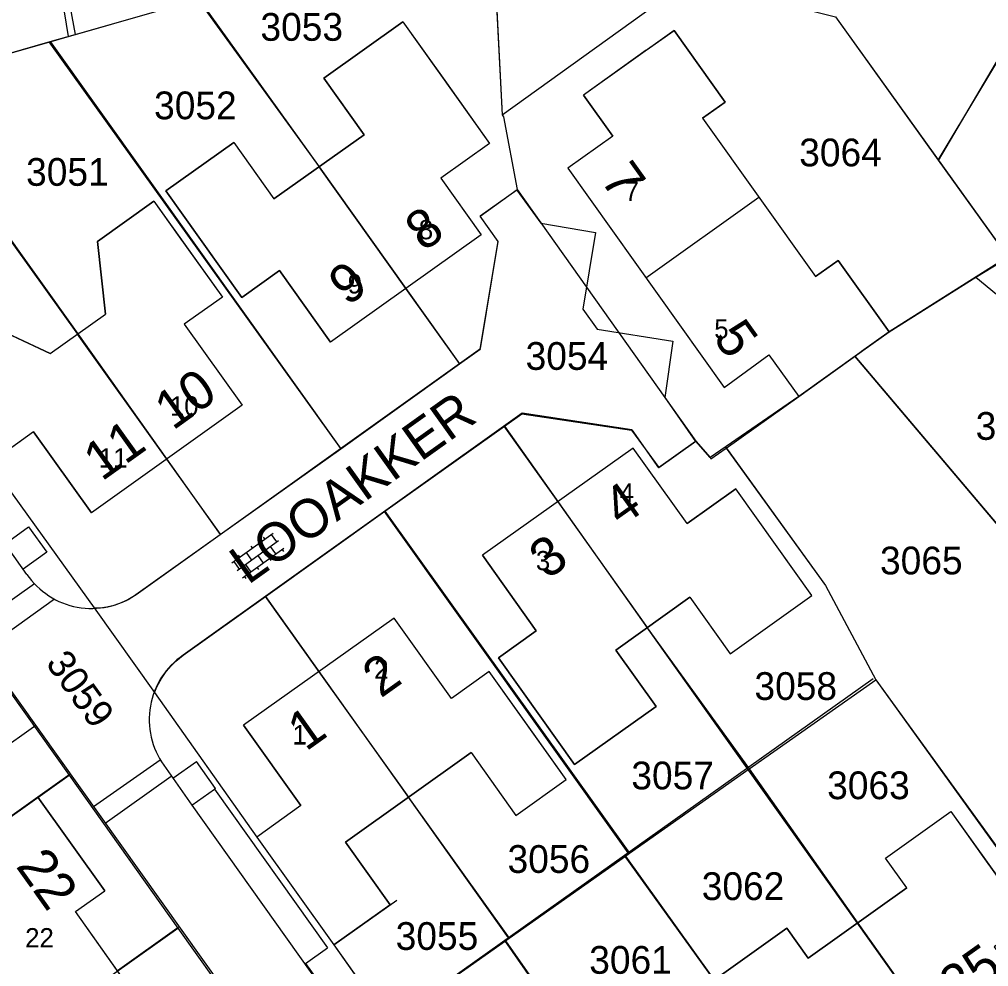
# Model space of a CAD drawing. Extents: x 148816 to 151297, y 399515 to 402500.
# Drawn here: x 150867.6 to 150930.4, y 400813.9 to 400875.3 of the extents above; entities that cross this region are included whole.
import ezdxf

# ---------------------------------------------------------------- set-up
doc = ezdxf.new("R2010")
doc.units = 0
for name, color, linetype in [('B01 Hoofdgebouw  [D] Norm', 7, 'Continuous'), ('B01 Hoofdgebouw  [T] Norm', 7, 'Continuous'), ('B01 hoofgebouw', 7, 'Continuous'), ('B07 Tussenmuur  [T] Norm', 7, 'Continuous'), ('G01 perceelsgrens', 7, 'Continuous'), ('S02 Open verharding  Norm', 7, 'Continuous'), ('T04 Haag heg  [D] Gem', 7, 'Continuous'), ('V00 Kant verharding algemeen  [T] Norm', 7, 'Continuous'), ('V00 Kant verharding algemeen secundair  [T] Gem', 7, 'Continuous'), ('Z01 perceelnummer', 7, 'Continuous'), ('Z02 huisnummer', 7, 'Continuous'), ('Z02 Huisnummer  [Tekst] Norm', 7, 'Continuous'), ('Z06 straatnaam', 7, 'Continuous')]:
    doc.layers.add(name, color=color, linetype=linetype)

msp = doc.modelspace()

# ---------------------------------------------------------------- linework, layer by layer
at = {"layer": 'B01 Hoofdgebouw  [D] Norm'}
for p, q in [((150892.614, 400857.892), (150886.989, 400865.779)), ((150908.17, 400858.58), (150915.497, 400863.804)), ((150877.121, 400846.829), (150871.323, 400854.928)), ((150902.466, 400844.063), (150908.266, 400835.91)), ((150886.977, 400833.039), (150892.776, 400824.893))]:
    msp.add_line(p, q, dxfattribs=at)
at = {"layer": 'B01 Hoofdgebouw  [T] Norm'}
for p, q in [((150892.424, 400875.179), (150887.294, 400871.523)), ((150892.424, 400875.179), (150898.042, 400867.294)), ((150909.997, 400874.618), (150904.128, 400870.433)), ((150913.312, 400869.97), (150909.997, 400874.618)), ((150887.294, 400871.523), (150889.905, 400867.858)), ((150906.028, 400867.769), (150904.128, 400870.433)), ((150911.846, 400868.924), (150913.312, 400869.97)), ((150911.846, 400868.924), (150919.163, 400858.665)), ((150889.905, 400867.858), (150884.065, 400863.696)), ((150906.028, 400867.769), (150903.105, 400865.684)), ((150881.454, 400867.361), (150877.057, 400864.227)), ((150881.454, 400867.361), (150884.065, 400863.696)), ((150898.042, 400867.294), (150894.88, 400865.039)), ((150903.105, 400865.684), (150913.237, 400851.477)), ((150894.88, 400865.039), (150897.495, 400861.373)), ((150877.057, 400864.227), (150881.99, 400857.305)), ((150876.267, 400863.551), (150872.623, 400860.945)), ((150876.267, 400863.551), (150880.718, 400857.33)), ((150897.495, 400861.373), (150887.735, 400854.412)), ((150872.623, 400860.945), (150873.134, 400856.224)), ((150920.629, 400859.711), (150919.163, 400858.665)), ((150923.938, 400855.071), (150920.629, 400859.711)), ((150881.99, 400857.305), (150884.433, 400859.046)), ((150884.433, 400859.046), (150887.735, 400854.412)), ((150880.718, 400857.33), (150878.254, 400855.567)), ((150869.556, 400853.665), (150873.134, 400856.224)), ((150869.556, 400853.665), (150865.254, 400855.675)), ((150878.254, 400855.567), (150882.006, 400850.326)), ((150923.938, 400855.071), (150918.077, 400850.891)), ((150913.237, 400851.477), (150916.152, 400853.579)), ((150916.152, 400853.579), (150918.077, 400850.891)), ((150882.006, 400850.326), (150872.236, 400843.332)), ((150868.473, 400848.59), (150865.645, 400846.567)), ((150868.473, 400848.59), (150872.236, 400843.332)), ((150907.354, 400847.54), (150897.579, 400840.586)), ((150910.839, 400842.642), (150907.354, 400847.54)), ((150910.839, 400842.642), (150914.01, 400844.898)), ((150918.932, 400837.974), (150914.01, 400844.898)), ((150901.067, 400835.68), (150897.579, 400840.586)), ((150913.635, 400834.207), (150918.932, 400837.974)), ((150911.016, 400837.866), (150906.226, 400834.439)), ((150911.016, 400837.866), (150913.635, 400834.207)), ((150891.854, 400836.511), (150882.1, 400829.569)), ((150895.563, 400831.297), (150891.854, 400836.511)), ((150898.622, 400833.942), (150901.067, 400835.68)), ((150906.226, 400834.439), (150908.845, 400830.78)), ((150903.547, 400827.014), (150898.622, 400833.942)), ((150898.024, 400833.047), (150895.563, 400831.297)), ((150903.008, 400826.038), (150898.024, 400833.047)), ((150908.845, 400830.78), (150903.547, 400827.014)), ((150885.81, 400824.36), (150882.1, 400829.569)), ((150896.846, 400827.791), (150888.702, 400821.987)), ((150896.846, 400827.791), (150899.748, 400823.72)), ((150899.748, 400823.72), (150903.008, 400826.038)), ((150861.691, 400819.866), (150868.759, 400824.898)), ((150868.759, 400824.898), (150873.094, 400818.832)), ((150885.81, 400824.36), (150882.962, 400822.317)), ((150923.715, 400820.955), (150927.949, 400823.974)), ((150927.949, 400823.974), (150933.035, 400816.842)), ((150882.962, 400822.317), (150887.948, 400815.32)), ((150888.702, 400821.987), (150891.604, 400817.916)), ((150925.097, 400819.017), (150923.715, 400820.955)), ((150871.194, 400817.481), (150873.094, 400818.832)), ((150925.097, 400819.017), (150918.697, 400814.453)), ((150891.604, 400817.916), (150887.948, 400815.32)), ((150876.655, 400809.799), (150871.194, 400817.481)), ((150917.308, 400816.4), (150913.083, 400813.386)), ((150918.697, 400814.453), (150917.308, 400816.4))]:
    msp.add_line(p, q, dxfattribs=at)
at = {"layer": 'B01 hoofgebouw'}
for points in [[(150879.089, 400861.376), (150877.057, 400864.227), (150881.454, 400867.361), (150884.065, 400863.696), (150889.905, 400867.858), (150887.294, 400871.523), (150892.424, 400875.179), (150895.141, 400871.366)], [(150908.199, 400873.335), (150909.997, 400874.618), (150913.312, 400869.97), (150911.846, 400868.924), (150919.163, 400858.665), (150920.629, 400859.711), (150923.938, 400855.071)], [(150908.199, 400873.335), (150904.128, 400870.433), (150906.028, 400867.769), (150903.105, 400865.684), (150913.237, 400851.477), (150916.152, 400853.579), (150918.077, 400850.891), (150922.147, 400853.794)], [(150895.141, 400871.366), (150898.042, 400867.294), (150894.88, 400865.039), (150897.495, 400861.373), (150887.735, 400854.412), (150884.433, 400859.046), (150881.99, 400857.305), (150879.089, 400861.376)], [(150865.254, 400855.675), (150869.556, 400853.665), (150873.134, 400856.224), (150872.623, 400860.945), (150876.267, 400863.551), (150877.809, 400861.396)], [(150877.809, 400861.396), (150880.718, 400857.33), (150878.254, 400855.567), (150882.006, 400850.326), (150872.236, 400843.332), (150868.473, 400848.59), (150865.645, 400846.567), (150861.212, 400852.785), (150865.277, 400855.691)], [(150923.938, 400855.071), (150922.147, 400853.794)], [(150916.906, 400840.823), (150914.01, 400844.898), (150910.839, 400842.642), (150907.354, 400847.54), (150897.579, 400840.586), (150901.067, 400835.68), (150898.622, 400833.942), (150901.519, 400829.867)], [(150918.932, 400837.974), (150916.906, 400840.823)], [(150901.519, 400829.867), (150903.547, 400827.014), (150908.845, 400830.78), (150906.226, 400834.439), (150911.016, 400837.866), (150913.635, 400834.207), (150918.932, 400837.974)], [(150900.921, 400828.973), (150898.024, 400833.047), (150895.563, 400831.297), (150891.854, 400836.511), (150882.1, 400829.569), (150885.81, 400824.36), (150882.962, 400822.317), (150887.948, 400815.32), (150892.024, 400818.214)], [(150903.008, 400826.038), (150900.921, 400828.973)], [(150891.604, 400817.916), (150888.702, 400821.987), (150896.846, 400827.791), (150899.748, 400823.72), (150903.008, 400826.038)], [(150885.472, 400784.903), (150888.41, 400780.777), (150888.213, 400779.634), (150889.484, 400779.413), (150889.663, 400780.456), (150896.804, 400785.528), (150892.477, 400791.603), (150890.587, 400790.257), (150885.121, 400797.935), (150887.011, 400799.281), (150878.555, 400811.15), (150876.655, 400809.799), (150871.194, 400817.481), (150873.094, 400818.832), (150868.759, 400824.898), (150861.691, 400819.866), (150860.644, 400820.024), (150860.45, 400818.983), (150861.496, 400818.825), (150864.403, 400814.758)], [(150915.256, 400810.34), (150913.083, 400813.386), (150917.308, 400816.4), (150918.697, 400814.453), (150925.097, 400819.017), (150923.715, 400820.955), (150927.949, 400823.974), (150930.132, 400820.912)], [(150930.132, 400820.912), (150933.035, 400816.842), (150930.749, 400815.19), (150932.924, 400812.181), (150930.84, 400810.675), (150930.407, 400811.282), (150924.259, 400806.898), (150924.687, 400806.298), (150922.606, 400804.823), (150920.422, 400807.884), (150918.159, 400806.27), (150915.256, 400810.34)]]:
    msp.add_lwpolyline(points, dxfattribs=at)
at = {"layer": 'B07 Tussenmuur  [T] Norm'}
msp.add_line((150927.332, 400809.09), (150921.887, 400816.729), dxfattribs=at)
at = {"layer": 'G01 perceelsgrens'}
for points in [[(150865.621, 400906.086), (150867.981, 400891.663), (150871.17, 400874.36)], [(150927.127, 400866.218), (150943.91, 400894.17)], [(150898.38, 400878.33), (150898.86, 400869.14)], [(150898.86, 400869.14), (150910.97, 400877.89)], [(150871.17, 400874.36), (150879.136, 400876.653)], [(150879.136, 400876.653), (150886.996, 400865.785), (150896.092, 400852.995)], [(150920.47, 400875.5), (150927.127, 400866.218)], [(150863.04, 400872.02), (150869.561, 400873.897)], [(150869.561, 400873.897), (150871.17, 400874.36)], [(150869.561, 400873.897), (150888.39, 400847.5)], [(150860.471, 400870.189), (150871.345, 400854.945), (150880.586, 400841.937)], [(150898.86, 400869.14), (150898.95, 400869.01), (150899.83, 400864.3)], [(150927.127, 400866.218), (150931.665, 400859.889)], [(150852.78, 400864.7), (150861.212, 400852.785), (150865.645, 400846.567), (150872.4, 400837.17)], [(150897.44, 400862.57), (150899.83, 400864.3)], [(150899.83, 400864.3), (150911.42, 400847.98)], [(150896.092, 400852.995), (150897.43, 400853.95), (150898.59, 400860.93), (150897.44, 400862.57)], [(150929.559, 400858.629), (150931.665, 400859.889)], [(150921.724, 400853.492), (150923.938, 400855.071), (150929.559, 400858.629)], [(150929.559, 400858.629), (150936.39, 400853.01)], [(150913.38, 400847.541), (150918.077, 400850.891), (150921.724, 400853.492)], [(150921.724, 400853.492), (150935.297, 400837.435), (150935.335, 400837.467), (150941.862, 400829.808), (150946.18, 400824.76)], [(150888.39, 400847.5), (150896.092, 400852.995)], [(150899.004, 400848.961), (150900.14, 400849.77), (150907.25, 400848.7), (150909.01, 400846.28), (150911.42, 400847.98)], [(150891.26, 400843.45), (150899.004, 400848.961)], [(150899.004, 400848.961), (150908.251, 400835.888), (150914.874, 400826.737)], [(150880.586, 400841.937), (150888.39, 400847.5)], [(150911.42, 400847.98), (150912.33, 400846.92), (150912.39, 400846.835), (150913.38, 400847.541)], [(150913.38, 400847.541), (150919.81, 400838.62), (150923.07, 400832.52)], [(150883.511, 400837.922), (150891.26, 400843.45)], [(150891.26, 400843.45), (150907.113, 400821.261)], [(150875.12, 400838.04), (150880.586, 400841.937)], [(150872.4, 400837.17), (150872.806, 400837.185), (150873.225, 400837.241), (150873.701, 400837.358), (150874.185, 400837.521), (150874.614, 400837.722), (150875.033, 400837.976), (150875.12, 400838.04)], [(150878.18, 400834.12), (150883.511, 400837.922)], [(150883.511, 400837.922), (150892.775, 400824.89), (150899.319, 400815.763)], [(150872.4, 400837.17), (150876.32, 400831.68)], [(150864.99, 400834.435), (150870.779, 400826.336)], [(150876.32, 400831.68), (150876.5, 400832.1), (150876.785, 400832.598), (150877.085, 400833.048), (150877.405, 400833.426), (150877.713, 400833.729), (150878.18, 400834.12)], [(150914.874, 400826.737), (150923.07, 400832.52)], [(150923.07, 400832.52), (150937.77, 400812.11)], [(150876.32, 400831.68), (150882.962, 400822.317), (150887.948, 400815.32), (150891.534, 400810.27)], [(150907.113, 400821.261), (150914.874, 400826.737)], [(150914.874, 400826.737), (150921.904, 400816.74), (150927.33, 400809.088), (150930.65, 400804.31)], [(150854.04, 400814.49), (150860.225, 400819.092), (150860.412, 400820.101), (150861.688, 400819.864), (150870.779, 400826.336)], [(150870.779, 400826.336), (150877.84, 400816.412)], [(150899.319, 400815.763), (150906.859, 400821.082)], [(150906.859, 400821.082), (150907.113, 400821.261)], [(150906.859, 400821.082), (150923.38, 400797.99)], [(150861.993, 400805.158), (150877.84, 400816.412)], [(150877.84, 400816.412), (150884.801, 400806.629)], [(150891.534, 400810.27), (150899.073, 400815.589)], [(150899.073, 400815.589), (150899.319, 400815.763)], [(150899.073, 400815.589), (150906.126, 400805.517), (150915.323, 400792.576)]]:
    msp.add_lwpolyline(points, dxfattribs=at)
at = {"layer": 'S02 Open verharding  Norm'}
for p, q in [((150881.333, 400840.094), (150884.009, 400842.025)), ((150883.482, 400841.645), (150883.394, 400841.766)), ((150883.887, 400841.937), (150884.238, 400841.451)), ((150881.684, 400839.608), (150884.36, 400841.538)), ((150882.671, 400841.06), (150882.583, 400841.181)), ((150883.076, 400841.352), (150883.427, 400840.866)), ((150884.184, 400840.672), (150883.833, 400841.158)), ((150881.86, 400840.474), (150881.772, 400840.596)), ((150882.035, 400839.121), (150884.711, 400841.052)), ((150882.265, 400840.767), (150882.617, 400840.28)), ((150883.022, 400840.573), (150883.373, 400840.086)), ((150884.589, 400840.964), (150884.677, 400840.842)), ((150881.455, 400840.182), (150881.806, 400839.695)), ((150882.211, 400839.988), (150882.562, 400839.501)), ((150883.779, 400840.379), (150883.866, 400840.257)), ((150882.968, 400839.794), (150883.055, 400839.672)), ((150882.157, 400839.209), (150882.244, 400839.087))]:
    msp.add_line(p, q, dxfattribs=at)
at = {"layer": 'T04 Haag heg  [D] Gem'}
for p, q in [((150927.148, 400866.187), (150943.651, 400894.278)), ((150867.917, 400891.67), (150870.717, 400874.23)), ((150898.393, 400878.348), (150898.86, 400869.14)), ((150879.187, 400876.668), (150886.989, 400865.779)), ((150888.39, 400847.519), (150869.502, 400873.88)), ((150860.414, 400870.153), (150871.323, 400854.928)), ((150931.63, 400859.94), (150923.938, 400855.071)), ((150896.093, 400853.02), (150892.614, 400857.892)), ((150935.296, 400837.434), (150921.723, 400853.491)), ((150918.077, 400850.891), (150912.33, 400846.92)), ((150898.969, 400848.96), (150902.466, 400844.063)), ((150913.33, 400847.611), (150919.81, 400838.62)), ((150880.601, 400841.956), (150877.121, 400846.829)), ((150907.022, 400821.293), (150891.234, 400843.436)), ((150919.81, 400838.62), (150923.07, 400832.52)), ((150883.498, 400837.911), (150886.977, 400833.039)), ((150914.743, 400826.776), (150908.266, 400835.91)), ((150922.895, 400832.569), (150891.523, 400810.286)), ((150923.07, 400832.52), (150937.805, 400812.168)), ((150921.887, 400816.729), (150914.743, 400826.776)), ((150870.864, 400826.398), (150868.759, 400824.898)), ((150899.268, 400815.786), (150892.776, 400824.893)), ((150906.769, 400821.113), (150923.389, 400798.06)), ((150877.925, 400816.49), (150873.924, 400813.639)), ((150906.113, 400805.512), (150899.023, 400815.612)), ((150887.948, 400815.32), (150897.313, 400802.134))]:
    msp.add_line(p, q, dxfattribs=at)
for points in [[(150850.65, 400877.73), (150857.54, 400868.1), (150863.04, 400872.02), (150880.62, 400877.08), (150898.38, 400878.33)], [(150898.86, 400869.14), (150910.97, 400877.89), (150920.47, 400875.5), (150931.63, 400859.94), (150936.39, 400853.01)], [(150898.86, 400869.14), (150898.95, 400869.01), (150899.83, 400864.3), (150899.83, 400864.3)], [(150912.33, 400846.92), (150911.42, 400847.98), (150911.417, 400847.985)]]:
    msp.add_lwpolyline(points, dxfattribs=at)
at = {"layer": 'V00 Kant verharding algemeen  [T] Norm'}
for p, q in [((150818.533, 400899.832), (150900.496, 400784.817)), ((150899.814, 400864.274), (150897.429, 400862.572)), ((150899.814, 400864.274), (150901.366, 400862.118)), ((150898.596, 400860.936), (150897.429, 400862.572)), ((150901.366, 400862.118), (150904.908, 400861.512)), ((150904.908, 400861.512), (150904.079, 400856.558)), ((150897.447, 400853.987), (150898.596, 400860.936)), ((150904.079, 400856.558), (150905.021, 400855.243)), ((150905.021, 400855.243), (150909.911, 400854.481)), ((150909.911, 400854.481), (150909.398, 400850.809)), ((150875.126, 400838.046), (150897.447, 400853.987)), ((150909.398, 400850.809), (150911.379, 400847.959)), ((150900.154, 400849.806), (150878.183, 400834.115)), ((150907.255, 400848.719), (150900.154, 400849.806)), ((150907.255, 400848.719), (150908.999, 400846.267)), ((150911.379, 400847.959), (150908.999, 400846.267)), ((150868.053, 400839.348), (150863.722, 400845.42)), ((150866.637, 400841.333), (150868.149, 400842.431)), ((150868.149, 400842.431), (150869.345, 400840.785)), ((150869.345, 400840.785), (150867.811, 400839.688)), ((150868.619, 400829.548), (150852.074, 400817.765)), ((150876.928, 400826.971), (150878.739, 400824.391)), ((150877.516, 400826.133), (150879.045, 400827.21)), ((150880.28, 400825.458), (150879.045, 400827.21)), ((150878.739, 400824.391), (150880.216, 400825.413)), ((150880.28, 400825.458), (150880.216, 400825.413)), ((150880.216, 400825.413), (150887.542, 400815.134)), ((150886.119, 400814.12), (150887.542, 400815.134)), ((150886.119, 400814.12), (150887.236, 400812.552))]:
    msp.add_line(p, q, dxfattribs=at)
for centre, radius, start, end in [((150872.235, 400842.201), 5.062, 214.30898, 304.83051), ((150881.046, 400829.93), 5.071, 124.37817, 215.69463)]:
    msp.add_arc(centre, radius, start, end, dxfattribs=at)
at = {"layer": 'V00 Kant verharding algemeen secundair  [T] Gem'}
for p, q in [((150868.543, 400838.738), (150864.273, 400835.696)), ((150869.846, 400837.738), (150865.185, 400834.417)), ((150872.359, 400824.287), (150876.696, 400827.323)), ((150873.122, 400823.216), (150877.401, 400826.267)), ((150878.739, 400824.391), (150892.201, 400805.48))]:
    msp.add_line(p, q, dxfattribs=at)

# ---------------------------------------------------------------- texts
at = {"layer": 'Z01 perceelnummer'}
for s, p in [('3053', (150883.189, 400873.951)), ('3052', (150876.294, 400868.862)), ('3064', (150918.112, 400865.809)), ('3051', (150867.997, 400864.547)), ('3054', (150900.376, 400852.611)), ('3066', (150929.548, 400848.073)), ('3065', (150923.349, 400839.348)), ('3058', (150915.21, 400831.206)), ('3057', (150907.23, 400825.407)), ('3063', (150919.924, 400824.771)), ('3056', (150899.206, 400819.99)), ('3062', (150911.793, 400818.23)), ('3055', (150891.953, 400814.996)), ('3061', (150904.501, 400813.448))]:
    msp.add_text(s, height=1.8, dxfattribs=at).set_placement(p)
msp.add_text('3059', height=1.8, rotation=305.85055, dxfattribs=at).set_placement((150869.223, 400833.577))
at = {"layer": 'Z02 huisnummer'}
for s, rotation, p in [('7', 305.5177, (150905.173, 400864.933)), ('8', 35.5177, (150893.752, 400860.237)), ('9', 35.5177, (150888.8, 400856.706)), ('5', 305.5177, (150912.477, 400854.692)), ('10', 35.59763, (150877.512, 400848.646)), ('11', 35.59763, (150872.902, 400845.345)), ('4', 35.4378, (150906.57, 400842.38)), ('3', 35.4378, (150901.791, 400838.98)), ('2', 35.4378, (150890.983, 400831.288)), ('1', 35.4378, (150886.13, 400827.833)), ('22', 305.5177, (150867.289, 400820.419)), ('25', 35.47104, (150928.372, 400811.349))]:
    msp.add_text(s, height=2.5, rotation=rotation, dxfattribs=at).set_placement(p)
at = {"layer": 'Z02 Huisnummer  [Tekst] Norm'}
for s, p in [('7', (150906.798, 400863.572)), ('8', (150893.454, 400861.08)), ('9', (150888.843, 400857.563)), ('5', (150912.603, 400854.641)), ('10', (150877.318, 400849.645)), ('11', (150872.708, 400846.274)), ('4', (150906.472, 400844.012)), ('3', (150901.043, 400839.616)), ('2', (150890.558, 400832.583)), ('1', (150885.26, 400828.315)), ('1', (150885.278, 400828.333)), ('22', (150867.936, 400815.16))]:
    msp.add_text(s, height=1.25, dxfattribs=at).set_placement(p)
at = {"layer": 'Z06 straatnaam'}
msp.add_text('LOOAKKER', height=2.5, rotation=35.5177, dxfattribs=at).set_placement((150882.381, 400838.635))

doc.saveas('drawing.dxf')
